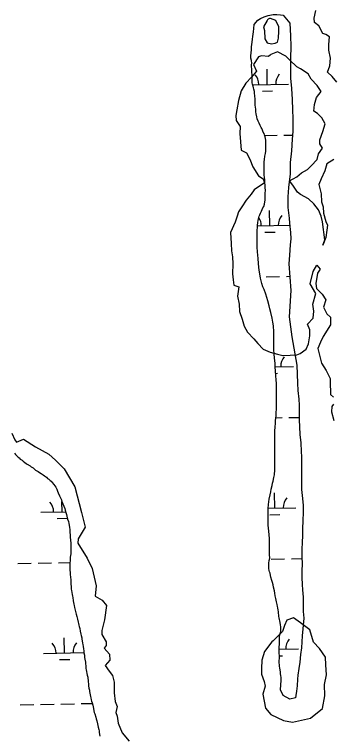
# Model space of a CAD drawing. Extents: x 3903937 to 3942190, y 260677 to 286651.
# Drawn here: x 3934864 to 3935615, y 272999 to 274695 of the extents above; entities that cross this region are included whole.
import ezdxf

# ---------------------------------------------------------------- set-up
doc = ezdxf.new("R2010")
doc.units = 0
doc.layers.add('V-RIVR-EDGE', color=7, linetype='Continuous')
doc.layers.add('V-WETL-SWMP', color=7, linetype='Continuous')

msp = doc.modelspace()

# ---------------------------------------------------------------- linework, layer by layer
at = {"layer": 'V-RIVR-EDGE'}
for points in [[(3935625.1, 274535.5), (3935614.1, 274549.2), (3935602.5, 274559.2), (3935608, 274574.1), (3935609.7, 274592.3), (3935606.4, 274611), (3935606.4, 274624.8), (3935607.5, 274642.4), (3935599.2, 274648.5), (3935592.1, 274650.7), (3935582.7, 274668.9), (3935572.2, 274676.1), (3935571.1, 274686.6), (3935575, 274704.8)], [(3935460.9, 274681.3), (3935451.7, 274666), (3935454.2, 274657.5), (3935454.8, 274638), (3935460.9, 274628.2), (3935470.6, 274626.4), (3935479.2, 274627.6), (3935484.7, 274630.1), (3935487.1, 274639.8), (3935487.7, 274655.7), (3935487.7, 274666), (3935481, 274681.3), (3935468.2, 274686.2), (3935465.7, 274685.7), (3935464.2, 274685), (3935463.2, 274684.3), (3935462.3, 274683.7), (3935461.6, 274683), (3935461, 274682.3), (3935460.9, 274681.3)], [(3935460.9, 274681.3), (3935460.9, 274681.3), (3935460.9, 274681.3), (3935460.9, 274681.3), (3935460.9, 274681.3)], [(3935617.6, 274353.9), (3935601.1, 274343.5), (3935596.8, 274327.1), (3935588.3, 274308.2), (3935582.8, 274294.8), (3935587.7, 274272.8), (3935588.9, 274253.9), (3935592.6, 274242.3), (3935593.8, 274227.1), (3935599.3, 274207.6), (3935602.9, 274199), (3935601.1, 274186.8), (3935598.7, 274169.8), (3935592, 274152.1), (3935596.2, 274164.3), (3935591.4, 274207), (3935588.3, 274219.8), (3935581.6, 274235), (3935570.6, 274249), (3935558.4, 274260.6), (3935539.5, 274271), (3935532.2, 274276.5), (3935521.2, 274293.5), (3935513.3, 274303.3), (3935530.4, 274313), (3935541.4, 274322.2), (3935556, 274330.1), (3935564.5, 274338.7), (3935578.5, 274353.3), (3935581.6, 274366.7), (3935591.4, 274380.1), (3935584.6, 274390.5), (3935584.6, 274399.6), (3935592, 274419.7), (3935597.4, 274438), (3935589.5, 274452), (3935579.2, 274462.4), (3935570.6, 274467.9), (3935572.5, 274483.1), (3935577.3, 274499.6), (3935587.7, 274513.6), (3935578.5, 274528.3), (3935564.5, 274542.9), (3935557.2, 274555.7), (3935538.9, 274567.3), (3935530.4, 274572.2), (3935513.3, 274588.6), (3935504.2, 274597.1), (3935484.7, 274607.5), (3935469.4, 274601.4), (3935467.8, 274599.4), (3935467.6, 274599.2), (3935464.7, 274596.8), (3935464, 274596.5), (3935464, 274596.5), (3935463.9, 274596.5), (3935447.5, 274597.8), (3935440.2, 274595.9), (3935428.6, 274577.6), (3935435.3, 274561.8), (3935423.7, 274547.8), (3935410.3, 274533.7), (3935399.3, 274515.5), (3935392.6, 274492.9), (3935388.9, 274470.3), (3935386.5, 274457.5), (3935387.7, 274445.3), (3935396.9, 274431.3), (3935396.3, 274414.9), (3935397.5, 274395.3), (3935399.3, 274375.8), (3935411.5, 274369.1), (3935420, 274354.5), (3935426.7, 274336.2), (3935440.2, 274315.5), (3935451.1, 274308.2), (3935454.2, 274298.4), (3935429.8, 274282), (3935422.5, 274272.2), (3935410.9, 274257.6), (3935401.1, 274242.3), (3935393.2, 274230.1), (3935389.6, 274219.8), (3935385.3, 274206.4), (3935374.3, 274182), (3935375.5, 274155.8), (3935376.1, 274138.1), (3935378.6, 274124), (3935379.8, 274108.2), (3935378.6, 274084.4), (3935380.4, 274069.8), (3935382.2, 274057.6), (3935393.8, 274053.3), (3935390.8, 274032), (3935394.4, 274012.5), (3935395, 273995.4), (3935401.7, 273977.7), (3935406.6, 273960.7), (3935413.9, 273946.6), (3935429.2, 273930.8), (3935438.3, 273920.4), (3935451.1, 273907), (3935467.6, 273899.7), (3935484.7, 273894.8), (3935497.5, 273891.8), (3935515.1, 273893), (3935530.4, 273893.6), (3935538.3, 273896.6), (3935552.9, 273907), (3935558.4, 273919.2), (3935560.9, 273938.1), (3935560.9, 273952.7), (3935556, 273965.5), (3935569.4, 273980.2), (3935570.6, 273996), (3935568.2, 274012.5), (3935575.5, 274038.1), (3935562.1, 274060.6), (3935568.8, 274089.9), (3935577.9, 274104.5), (3935585.3, 274095.4), (3935579.2, 274085.6), (3935575.5, 274061.3), (3935576.7, 274049.7), (3935590.1, 274036.3), (3935599.3, 274022.8), (3935593.8, 274005.8), (3935601.1, 273989.9), (3935610.3, 273982), (3935609.6, 273964.3), (3935592.6, 273936.9), (3935586.5, 273923.5), (3935580.4, 273908.2), (3935588.9, 273873.5), (3935599.9, 273856.4), (3935609, 273837.5), (3935609, 273820.4), (3935610.3, 273810.1), (3935610.3, 273799.7), (3935617, 273793.6)], [(3935617, 273777.1), (3935613.3, 273771.7), (3935612.1, 273759.5), (3935617.6, 273738.7)], [(3934858.4, 273709.2), (3934865.1, 273693.4), (3934868.7, 273688), (3934885.6, 273694.7), (3934914.1, 273677.1), (3934945.5, 273659.6), (3934961.2, 273645.7), (3934981.2, 273625.1), (3935006.5, 273582.8), (3935022.3, 273521.8), (3935030.7, 273487.3), (3935014.4, 273460.1), (3935013.8, 273449.8), (3935036.2, 273414.8), (3935047.6, 273390), (3935057.3, 273348.9), (3935054.3, 273324.7), (3935071.2, 273315.7), (3935081.5, 273303), (3935076.7, 273269.1), (3935070.6, 273244.3), (3935070.6, 273234.7), (3935080.3, 273217.7), (3935080.3, 273208.7), (3935076.1, 273202.6), (3935088.7, 273188.1), (3935089.4, 273174.2), (3935077.9, 273161.5), (3935088.1, 273148.2), (3935095.4, 273137.9), (3935099.6, 273122.2), (3935099.6, 273096.8), (3935102, 273076.9), (3935106.3, 273064.8), (3935103.3, 273050.9), (3935106.3, 273042.4), (3935108.7, 273025.5), (3935118.4, 273003.1), (3935134.7, 272983.2)], [(3935471.5, 273217.5), (3935454.4, 273194.3), (3935448.3, 273174.1), (3935447.3, 273154.9), (3935447.3, 273140.8), (3935453.4, 273123.6), (3935455.4, 273112.5), (3935450.3, 273094.3), (3935456.4, 273061), (3935469.5, 273045.8), (3935498.8, 273031.7), (3935520, 273027.7), (3935562.4, 273037.8), (3935590.7, 273060), (3935596.8, 273090.3), (3935595.8, 273116.5), (3935600.8, 273139.8), (3935598.8, 273163), (3935597.8, 273181.2), (3935583.6, 273201.4), (3935569.5, 273216.5), (3935561.4, 273245.8), (3935539.2, 273262), (3935523, 273274.1), (3935506.9, 273268), (3935501.8, 273255.9), (3935496.8, 273241.8), (3935474.6, 273219.6), (3935471.5, 273217.5)]]:
    msp.add_lwpolyline(points, dxfattribs=at)
at = {"layer": 'V-WETL-SWMP'}
for p, q in [((3935460.9, 274530.4), (3935460.3, 274566.4)), ((3935426.4, 274529.8), (3935510.9, 274531.3)), ((3935449.2, 274514.8), (3935473.2, 274515.2)), ((3935454.6, 274410.2), (3935484.2, 274410.7)), ((3935500.2, 274411), (3935520.2, 274411.3)), ((3935466.8, 274197.8), (3935466.1, 274233.8)), ((3935438, 274197.3), (3935513.7, 274198.6)), ((3935455, 274182.1), (3935479, 274182.6)), ((3935458, 274077.5), (3935490, 274078.1)), ((3935506, 274078.4), (3935514.1, 274078.5)), ((3935479.4, 273865.3), (3935522.6, 273866)), ((3935480.4, 273849.8), (3935484.9, 273849.9)), ((3935481.2, 273745.2), (3935495.9, 273745.5)), ((3935511.9, 273745.7), (3935536.3, 273746.2)), ((3935478.5, 273532.5), (3935477.8, 273568.5)), ((3934976.6, 273523.7), (3934976.2, 273547.7)), ((3934926.7, 273522.8), (3934985, 273523.8)), ((3935463.3, 273532.3), (3935528.5, 273533.4)), ((3934964.9, 273508), (3934988.9, 273508.5)), ((3935466.7, 273516.9), (3935490.7, 273517.3)), ((3934919.9, 273402.6), (3934951.9, 273403.2)), ((3934967.9, 273403.4), (3934995, 273403.9)), ((3935469.7, 273412.3), (3935501.7, 273412.8)), ((3935517.7, 273413.1), (3935542.5, 273413.6)), ((3934871.9, 273401.8), (3934903.9, 273402.3)), ((3934982.5, 273191.1), (3934981.9, 273227.1)), ((3935488.9, 273200), (3935534.3, 273200.8)), ((3934932.5, 273190.2), (3935028.2, 273191.9)), ((3935489.2, 273184.6), (3935496.6, 273184.7)), ((3934970.8, 273175.4), (3934994.8, 273175.8)), ((3934877.8, 273069.1), (3934909.8, 273069.7)), ((3934925.8, 273070), (3934957.8, 273070.5)), ((3934973.8, 273070.8), (3935005.8, 273071.4)), ((3935021.8, 273071.7), (3935048.1, 273072.1))]:
    msp.add_line(p, q, dxfattribs=at)
for points in [[(3935448.7, 274235.8), (3935450.3, 274239.4), (3935452.3, 274243), (3935454.3, 274248.2), (3935455.1, 274253.7), (3935455.9, 274257.7), (3935455.9, 274262.9), (3935455.9, 274269.6), (3935455.9, 274274.8), (3935456.3, 274280), (3935456, 274288.3), (3935456, 274293.5), (3935455.2, 274298.7), (3935454.8, 274305.8), (3935454.4, 274311.4), (3935453.6, 274317.4), (3935453.2, 274326.9), (3935453.2, 274333.3), (3935453.2, 274339.3), (3935453.2, 274348.4), (3935454, 274353.6), (3935455.2, 274361.5), (3935456.8, 274367.5), (3935457.2, 274373.5), (3935457.6, 274382.2), (3935457.6, 274387.8), (3935457.6, 274392.9), (3935457.2, 274398.9), (3935456.5, 274402.9), (3935455.7, 274406.9), (3935454.1, 274411.6), (3935453.3, 274414.8), (3935451.3, 274418.4), (3935449.7, 274422.8), (3935448.1, 274426.4), (3935446.5, 274429.2), (3935444.1, 274433.5), (3935441.8, 274439.1), (3935439, 274444.3), (3935437, 274449.1), (3935435.8, 274454.2), (3935434.6, 274461), (3935433.8, 274466.2), (3935433.4, 274472.5), (3935432.3, 274481.7), (3935431.9, 274488.4), (3935431.9, 274495.2), (3935431.1, 274504.7), (3935430.7, 274509.5), (3935430.3, 274513.9), (3935429.1, 274519.1), (3935428.3, 274522.3), (3935427.5, 274526.6), (3935425.9, 274531), (3935425.1, 274534.6), (3935425.1, 274538.6), (3935424.8, 274542.1), (3935425.2, 274548.5), (3935424.8, 274553.3), (3935424.4, 274559.3), (3935424, 274562.8), (3935424, 274566.4), (3935423.6, 274572.4), (3935423.6, 274576.4), (3935424, 274580.3), (3935423.2, 274586.7), (3935422.1, 274592.7), (3935421.9, 274597.8), (3935422.9, 274605.2), (3935423.5, 274611.8), (3935423.9, 274619.1), (3935424.8, 274629.7), (3935425.9, 274637), (3935427, 274643.5), (3935428.1, 274654.5), (3935428.9, 274662.6), (3935429.7, 274671.5), (3935438.5, 274682), (3935444.4, 274686.2), (3935453.4, 274690.1), (3935462.7, 274692.9), (3935475, 274695.1), (3935483.3, 274695.3), (3935492.2, 274694.7), (3935498.6, 274693.7), (3935514.1, 274674.8), (3935515.9, 274644.6), (3935516, 274619.8), (3935515.4, 274592.7), (3935515.4, 274573.6), (3935515.8, 274545.2), (3935517.9, 274520.6), (3935519.5, 274495.2), (3935520.1, 274471), (3935521.3, 274450.6), (3935521, 274419.9), (3935519.2, 274401.2), (3935517.8, 274374.4), (3935515, 274346.8), (3935514.6, 274319.7), (3935511.2, 274287.3)], [(3935511.2, 274287.3), (3935509.6, 274265.7), (3935509.6, 274240.7), (3935512.1, 274215.1), (3935513.1, 274203.6), (3935515.9, 274181.8), (3935516.2, 274166.7), (3935515, 274153), (3935513.4, 274128.6), (3935512, 274107.8), (3935516.6, 274044.7), (3935512.1, 273982.8), (3935518.5, 273936), (3935530.4, 273869), (3935531.8, 273826.5), (3935532.8, 273809.3), (3935535.2, 273789.2), (3935536.2, 273775), (3935536.1, 273757.1), (3935536.3, 273740), (3935536.5, 273723.8), (3935537.7, 273705.7), (3935540.1, 273686.1), (3935540.6, 273666), (3935541.4, 273653.1), (3935541.8, 273632.3), (3935541.7, 273576.2), (3935543.7, 273555.3), (3935545.5, 273538.3), (3935545.1, 273522.4), (3935544.9, 273503.3), (3935543.8, 273483.7), (3935544, 273466.4), (3935543.4, 273453.1), (3935542.4, 273433.7), (3935542.4, 273415.8), (3935543, 273402.6), (3935542.2, 273383.3), (3935542, 273369.2), (3935542.7, 273352.2), (3935543.7, 273339.5), (3935545.3, 273322.6), (3935545.5, 273304), (3935545.6, 273288.5), (3935546.8, 273273.2), (3935543.4, 273231.5), (3935542.6, 273217.3), (3935541.4, 273203), (3935539.4, 273187.5), (3935537.4, 273169.8), (3935535.4, 273154.8), (3935533.2, 273138.9), (3935532.4, 273129.4), (3935531.4, 273113.9), (3935530, 273101.2), (3935528.2, 273091.1), (3935527.4, 273085.4), (3935513.6, 273082), (3935498.4, 273090.6), (3935491.6, 273104.4), (3935491.6, 273106.8), (3935492.4, 273114), (3935492.8, 273119.1), (3935493.2, 273123.1), (3935493.2, 273129.9), (3935493.2, 273133.9), (3935492.4, 273137), (3935491.6, 273143), (3935491.6, 273146.6), (3935490.8, 273150.2), (3935490.4, 273155.7), (3935490, 273158.9), (3935489.6, 273162.5), (3935489.2, 273168.5), (3935489.2, 273172.5), (3935489.3, 273179.2), (3935489.3, 273184.4), (3935488.9, 273190.8), (3935488.9, 273199.1), (3935488.9, 273205.5), (3935489.3, 273211), (3935489.3, 273219), (3935489.3, 273225.4), (3935489.7, 273231.7), (3935492.9, 273241.3), (3935492.5, 273248.8), (3935492.5, 273252.8), (3935492.1, 273257.2), (3935490.9, 273262.7), (3935490.1, 273266.7), (3935489.3, 273269.9), (3935488.5, 273273.5), (3935488.1, 273277.1), (3935487.8, 273280.3), (3935487.4, 273285), (3935487, 273288.6), (3935486.6, 273292.2), (3935485.4, 273297.4), (3935484.6, 273300.9), (3935483.8, 273304.9), (3935482.6, 273311.3)], [(3935443.8, 274079.9), (3935441.9, 274092.6), (3935441.1, 274100.2), (3935440.3, 274108.6), (3935439.1, 274120.5), (3935438.3, 274128), (3935437.9, 274136), (3935437.1, 274147.1), (3935437.1, 274154.3), (3935437.1, 274161.9), (3935436.8, 274172.2), (3935437.2, 274178.6), (3935437.2, 274187.7), (3935438, 274192.5), (3935438, 274198.1), (3935438.8, 274205.2), (3935439.6, 274210), (3935440.4, 274214), (3935442, 274219.9), (3935443.2, 274223.5), (3935444.8, 274227.5), (3935447.2, 274232.3), (3935448.7, 274235.8)], [(3935482.6, 273311.3), (3935481.8, 273315.3), (3935480.6, 273319.6), (3935479.4, 273326), (3935478.3, 273331.6), (3935477.5, 273337.5), (3935475.5, 273346.3), (3935474.3, 273351.9), (3935473.1, 273357.4), (3935471.5, 273362.2), (3935469.5, 273369.4), (3935468.3, 273373.7), (3935467.2, 273379.3), (3935466, 273382.1), (3935465.6, 273385.7), (3935464.5, 273390.1), (3935464.4, 273394.4), (3935464.3, 273402.4), (3935465.5, 273408.8), (3935466.9, 273414.7), (3935466.3, 273423.2), (3935466.3, 273428.7), (3935466.3, 273433.9), (3935466.3, 273441.8), (3935466.3, 273447), (3935466.3, 273453), (3935466, 273459.7), (3935465.6, 273470.1), (3935464.8, 273476.9), (3935463.6, 273485.6), (3935463.2, 273491.6), (3935463.2, 273496.3), (3935463.2, 273503.9), (3935463.2, 273508.3), (3935463.2, 273513.5), (3935463.2, 273520.6), (3935463.2, 273525.8), (3935463.2, 273531.8), (3935463.6, 273540.9), (3935464.4, 273547.3), (3935465.6, 273553.6), (3935467.6, 273564), (3935468.8, 273570.7), (3935470, 273577.1), (3935472, 273585.8), (3935472.8, 273591.4), (3935474.4, 273596.2), (3935476, 273604.5), (3935477.6, 273610.5), (3935478.8, 273622.8), (3935478.8, 273631.6), (3935478.8, 273639.9), (3935478.9, 273652.3), (3935478.9, 273660.6), (3935478.9, 273667.8), (3935478.9, 273677.7), (3935478.5, 273680.9), (3935478.9, 273690.1), (3935478.9, 273699.6), (3935478.9, 273706.8), (3935478.9, 273713.5), (3935479.3, 273723.9), (3935480.1, 273731.4), (3935480.5, 273738.6), (3935481.7, 273749.7), (3935482.1, 273757.3), (3935482.5, 273765.6), (3935482.5, 273778), (3935482.6, 273785.9), (3935482.6, 273793.9), (3935482.2, 273805.4), (3935482.2, 273812.2), (3935482.2, 273818.1), (3935482.2, 273824.9), (3935481.8, 273835.2), (3935481, 273843.2), (3935479.8, 273855.9), (3935479.4, 273864.3), (3935479.1, 273873.4), (3935477.9, 273886.6), (3935477.1, 273894.9), (3935476.3, 273905.7), (3935476.3, 273912.4), (3935476.3, 273919.6), (3935476.3, 273931.1), (3935476.3, 273939.5), (3935476.3, 273947.8), (3935475.2, 273962.1), (3935473.6, 273970.5), (3935472, 273980), (3935469.2, 273993.2), (3935466.8, 274001.5), (3935464.9, 274009.1), (3935462.1, 274020.6), (3935459.7, 274028.2), (3935457.3, 274036.1), (3935453.4, 274047.3), (3935450.6, 274054), (3935448.2, 274061.2), (3935444.6, 274073.9), (3935443.8, 274079.9)], [(3934864, 273661.5), (3934866.8, 273658.7), (3934869.1, 273656.3), (3934872.7, 273652.7), (3934875.5, 273650.7), (3934877.9, 273647.9), (3934882.3, 273645.2), (3934884.6, 273643.2), (3934888.6, 273639.6), (3934891.8, 273637.2), (3934894.6, 273635.6), (3934901.3, 273632), (3934903.7, 273630), (3934908.1, 273627.2), (3934911.3, 273624.4), (3934914.1, 273621.7), (3934920, 273618.9), (3934923.6, 273616.1), (3934927.6, 273614.1), (3934932.3, 273610.9), (3934935.1, 273608.5), (3934939.5, 273605.3), (3934942.3, 273602.5), (3934945.1, 273600.6), (3934948.2, 273597.8), (3934950.6, 273595.8), (3934953.4, 273593), (3934957.4, 273588.2), (3934959.8, 273584.6), (3934961.8, 273581.8), (3934964.1, 273577.1), (3934966.1, 273572.3), (3934967.7, 273568.3), (3934970.5, 273561.5), (3934972.5, 273556.8), (3934974.9, 273551.6), (3934977.2, 273544.8), (3934979.2, 273540.5), (3934980.4, 273536.9), (3934982.8, 273531.7), (3934984, 273527.7), (3934985.6, 273521.8), (3934986.8, 273517.4), (3934987.6, 273513), (3934989.5, 273506.2), (3934991.5, 273501.1), (3934992.7, 273495.9), (3934994.3, 273487.5), (3934994.7, 273481.2), (3934995.1, 273476), (3934995.9, 273468.4), (3934995.9, 273462.9), (3934996.3, 273457.7)], [(3934996.3, 273457.7), (3934997, 273449.3), (3934997, 273444.2), (3934997, 273439), (3934997, 273432.2), (3934997, 273428.3), (3934997, 273424.3), (3934995.8, 273416.7), (3934995.8, 273413.2), (3934995.4, 273408.4), (3934995, 273403.6), (3934995, 273397.2), (3934995, 273394.1), (3934995, 273387.3), (3934995.4, 273380.1), (3934995.8, 273375.4), (3934996.6, 273370.2), (3934997, 273363), (3934997, 273357.9), (3934997, 273353.5), (3934997.7, 273347.9), (3934998.1, 273344.3), (3934998.1, 273341.2), (3934998.9, 273338), (3934999.7, 273333.2), (3935000.1, 273329.2), (3935001.3, 273325.2), (3935002.1, 273321.7), (3935002.9, 273313.7), (3935004.5, 273306.1), (3935005.3, 273303), (3935006.1, 273298.2), (3935006.8, 273295), (3935007.2, 273291.8), (3935009.2, 273285.5), (3935010, 273282.3), (3935011.2, 273277.1), (3935012, 273273.9), (3935012.8, 273270.7), (3935014.4, 273264), (3935015.2, 273260.8), (3935016.4, 273256.8), (3935017.2, 273253.2), (3935018.3, 273248.5), (3935019.1, 273242.1), (3935020.7, 273235.7), (3935021.5, 273232.1), (3935023.1, 273227), (3935023.5, 273223.4), (3935023.9, 273219.4), (3935024.7, 273214.2), (3935025.9, 273210.7), (3935026.3, 273206.7), (3935027.4, 273200.7), (3935027.8, 273196.3), (3935028.2, 273191.6), (3935029.4, 273185.6), (3935029.8, 273180.8), (3935030.6, 273176.4), (3935031.8, 273169.7), (3935032.2, 273165.3), (3935032.6, 273160.5), (3935033, 273154.2), (3935033.8, 273151), (3935034.6, 273147.4), (3935035.4, 273142.6), (3935035.7, 273139), (3935037.3, 273134.3), (3935037.7, 273131.1), (3935038.5, 273127.1), (3935038.5, 273122.7), (3935038.9, 273118.8), (3935039.3, 273114), (3935040.1, 273108), (3935041.3, 273103.6), (3935041.3, 273100.1), (3935042.1, 273096.5), (3935043.7, 273088.9), (3935044.1, 273085.3), (3935045.6, 273080.6), (3935046.4, 273077.4), (3935047.6, 273073.8), (3935049.2, 273067.8), (3935050, 273064.2), (3935050.4, 273060.3), (3935051.6, 273055.1), (3935052, 273051.1), (3935053.6, 273047.5), (3935055.9, 273040), (3935057.1, 273035.6), (3935058.3, 273031.2), (3935060.3, 273024.5), (3935061.1, 273020.1), (3935061.9, 273016.5), (3935063.1, 273010.9), (3935063.9, 273007.4), (3935064.3, 273003.8), (3935065.5, 272995.4)]]:
    msp.add_lwpolyline(points, dxfattribs=at)
for centre, start, end in [((3935405.7, 274529.9), 0.2366, 41.7802), ((3935516.1, 274531.8), 140.2366, 181.7802), ((3935522, 274199.2), 140.2366, 181.7802), ((3935411.5, 274197.3), 0.2366, 33.0806), ((3935527.8, 273866.6), 140.2366, 181.7802), ((3935533.7, 273534), 140.2366, 181.7802), ((3934921.4, 273523.2), 0.2366, 41.7802), ((3935539.6, 273201.3), 140.2366, 181.7802), ((3934927.3, 273190.6), 0.2366, 41.7802), ((3935037.7, 273192.5), 140.2366, 181.7802)]:
    msp.add_arc(centre, 35.2, start, end, dxfattribs=at)

doc.saveas('drawing.dxf')
